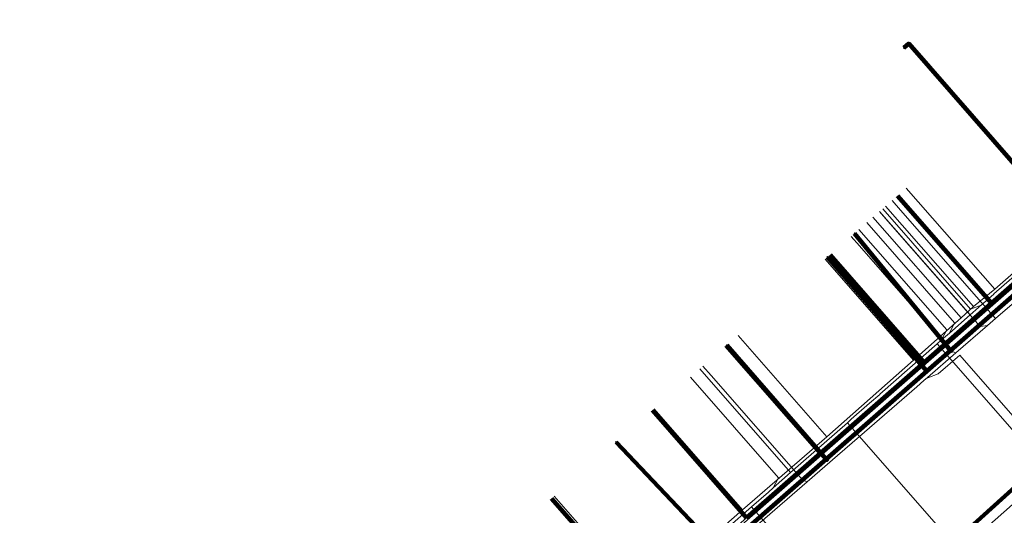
# Model space of a CAD drawing. Extents: x 152558 to 154479, y 462974 to 463683.
# Tile 330 of 638: x 154139 to 154186, y 463126 to 463149. Entities that reach past the tile are written whole.
import ezdxf
from ezdxf.lldxf.tags import DXFTag

# ---------------------------------------------------------------- set-up
doc = ezdxf.new("R2010")
doc.units = 0
doc.header["$LTSCALE"] = 0.2
doc.layers.get('0').update_dxf_attribs({"linetype": 'CONTINUOUS'})
for name, color, linetype, lineweight in [('B-RO-KL-DATA_COAXIAAL_17_ZIGGO BV-G', 90, 'KL-DATA-N', 18), ('B-RO-KL-DATA_COAXIAAL_7_ZIGGO BV-G', 90, 'KL-DATA-N', 18), ('B-RO-KL-DATA_HULPSTUK_KPN BV-S', 90, 'CONTINUOUS', 25), ('B-RO-KL-DATA_KABELBED_KPN BV-G', 90, 'CONTINUOUS', 100), ('B-RO-KL-DATA_KABELBED_ZIGGO BV-G', 90, 'CONTINUOUS', 100), ('B-RO-KL-DATA_REGGEFIBER OPERATOR BV-G', 90, 'KL-DATA-N', 18), ('B-RO-KL-DATA_STEDIN NETBEHEER BV-G', 90, 'KL-DATA-N', 18), ('B-RO-KL-ET_LS_400 V_STEDIN NETBEHEER BV-G', 190, 'KL-LS-N', 18), ('B-RO-KL-ET_MS_10 KV_STEDIN NETBEHEER BV-G', 130, 'KL-MS-N', 18), ('B-RO-KL-GAS_LD_KOPER_22_0.1 BAR_STEDIN NETBEHEER BV-G', 50, 'KL-GAS-LD-N', 18), ('B-RO-KL-GAS_LD_PVC_110_0.1 BAR_STEDIN NETBEHEER BV-G', 50, 'KL-GAS-LD-N', 18), ('B-RO-KL-GAS_LD_STAAL_34_0.1 BAR_STEDIN NETBEHEER BV-G', 50, 'KL-GAS-LD-N', 18), ('B-RO-KL-WATER_100_VITENS-G', 170, 'KL-WATER-N', 18), ('B-RO-KL-WATER_HULPSTUK_VITENS-S', 170, 'CONTINUOUS', 25)]:
    doc.layers.add(name, color=color, linetype=linetype, lineweight=lineweight)
doc.styles.add('NLCS-ISO', font='NLCS-ISO.ttf')
tags = doc.linetypes.add('KL-DATA-N', pattern='A,4,-1,[101,NLCS.SHX,S=0.5,R=0,X=0,Y=0],-1,4,-1,["D",Standard,S=1,R=0,X=-0.25,Y=-0.5],-1.5', length=12.5).pattern_tags.tags
tags[18] = DXFTag(74, 10)
tags = doc.linetypes.add('KL-GAS-LD-N', pattern='A,4,-1,[69,NLCS.SHX,S=0.5,R=0,X=0,Y=0],-1,4,-1,["L",Standard,S=1,R=0,X=0.25,Y=-0.5],-2', length=13).pattern_tags.tags
tags[18] = DXFTag(74, 10)
tags = doc.linetypes.add('KL-LS-N', pattern='A,4,-1,[103,NLCS.SHX,S=0.75,R=0,X=0,Y=0],-1,4,-1,["L",Standard,S=1,R=0,X=0,Y=-0.5],-2', length=13).pattern_tags.tags
tags[18] = DXFTag(74, 10)
tags = doc.linetypes.add('KL-MS-N', pattern='A,4,-1,[103,NLCS.SHX,S=0.75,R=0,X=0,Y=0],-1,4,-1,["M",Standard,S=1,R=0,X=0,Y=-0.5],-2', length=13).pattern_tags.tags
tags[18] = DXFTag(74, 10)
doc.linetypes.add('KL-WATER-N', pattern='A,7,-0.5,[168,NLCS.SHX,S=0.75,R=0,X=0.75,Y=0],-2', length=9.5)

# ---------------------------------------------------------------- blocks, each defined once
blk = doc.blocks.new('SKL-WTB_HULP_OVERIG-SO')
at = {"color": 0, "linetype": 'ByBlock', "lineweight": 18}
for points in [[(-0.14, 0.14), (0.14, -0.14)], [(0.14, 0.14), (-0.14, -0.14)]]:
    blk.add_lwpolyline(points, dxfattribs=at)
at = {"color": 0, "linetype": 'ByBlock', "lineweight": 18, "style": 'NLCS-ISO', "flags": 1}
for tag, p in [('TYPE', (1.5, 0)), ('OMSCHRIJVING', (1.5, -3)), ('LABEL', (1.5, -1.5))]:
    blk.add_attdef(tag, p, '', height=1, dxfattribs=at)
blk = doc.blocks.new('SKL-WTB_HULP_MOF-SO')
at = {"linetype": 'ByBlock', "lineweight": 18}
h = blk.add_hatch(color=0, dxfattribs=at)
h.dxf.hatch_style = 1
h.paths.add_polyline_path([(-0.5625, 0, 1), (0.5625, 0, 1)])
at = {"color": 0, "linetype": 'ByBlock', "lineweight": 18}
blk.add_circle((0, 0), 0.5625, dxfattribs=at)
at = {"color": 0, "linetype": 'ByBlock', "lineweight": 18, "style": 'NLCS-ISO', "flags": 1}
for tag, p in [('TYPE', (1.5, 0)), ('OMSCHRIJVING', (1.5, -3)), ('LABEL', (1.5, -1.5))]:
    blk.add_attdef(tag, p, '', height=1, dxfattribs=at)

msp = doc.modelspace()

# ---------------------------------------------------------------- linework, layer by layer
at = {"layer": 'B-RO-KL-DATA_COAXIAAL_17_ZIGGO BV-G', "flags": 128}
msp.add_lwpolyline([(154121.26, 463222.009), (154121.106, 463221.509), (154150.199, 463212.546), (154153.596, 463211.051), (154161.467, 463207.586), (154164.12, 463206.418), (154169.522, 463204.041), (154175.378, 463201.463), (154180.961, 463199.005), (154184.445, 463197.472), (154184.454, 463197.468), (154191.537, 463194.368), (154189.227, 463189.119), (154187.05, 463178.844), (154185.691, 463177.311), (154187.53, 463175.68), (154189.663, 463173.789), (154196.495, 463167.73), (154200.989, 463163.745), (154206.18, 463159.141), (154205.972, 463153.988), (154200.647, 463149.327), (154185.032, 463135.66), (154181.821, 463132.849), (154176.883, 463128.527), (154173.367, 463125.45), (154168.564, 463121.246), (154165.403, 463118.479), (154165.028, 463118.151), (154170.537, 463111.856), (154170.866, 463111.48)], dxfattribs=at)
at = {"layer": 'B-RO-KL-DATA_COAXIAAL_7_ZIGGO BV-G', "flags": 128}
for points in [[(154170.866, 463111.48), (154170.537, 463111.856), (154165.028, 463118.151), (154165.403, 463118.479), (154168.564, 463121.246), (154173.367, 463125.45), (154176.883, 463128.527), (154181.821, 463132.849), (154185.032, 463135.66), (154180.551, 463140.781)], [(154170.866, 463111.48), (154170.537, 463111.856), (154165.028, 463118.151), (154165.403, 463118.479), (154168.564, 463121.246), (154173.367, 463125.45), (154176.883, 463128.527), (154181.821, 463132.849), (154185.032, 463135.66), (154180.551, 463140.781)], [(154170.866, 463111.48), (154170.537, 463111.856), (154165.028, 463118.151), (154165.403, 463118.479), (154168.564, 463121.246), (154173.367, 463125.45), (154176.883, 463128.527), (154181.821, 463132.849), (154177.342, 463137.966)], [(154170.866, 463111.48), (154170.537, 463111.856), (154165.028, 463118.151), (154165.403, 463118.479), (154168.564, 463121.246), (154173.367, 463125.45), (154176.883, 463128.527), (154181.821, 463132.849), (154177.342, 463137.966)], [(154170.866, 463111.48), (154170.537, 463111.856), (154165.028, 463118.151), (154165.403, 463118.479), (154168.564, 463121.246), (154173.367, 463125.45), (154176.883, 463128.527), (154172.402, 463133.648)], [(154170.866, 463111.48), (154170.537, 463111.856), (154165.028, 463118.151), (154165.403, 463118.479), (154168.564, 463121.246), (154173.367, 463125.45), (154168.886, 463130.571)], [(154170.866, 463111.48), (154170.537, 463111.856), (154165.028, 463118.151), (154165.403, 463118.479), (154168.564, 463121.246), (154164.083, 463126.367)]]:
    msp.add_lwpolyline(points, dxfattribs=at)
at = {"layer": 'B-RO-KL-DATA_KABELBED_KPN BV-G', "flags": 128}
for points in [[(154229.487, 463164.391), (154228.029, 463163.105), (154212.956, 463149.813), (154210.713, 463149.12), (154177.431, 463119.034)], [(154189.185, 463138.763), (154189.183, 463138.765), (154181.085, 463148.019), (154180.859, 463147.821)], [(154183.078, 463133.417), (154178.509, 463138.987)], [(154138.519, 463082.239), (154139.645, 463086.203), (154140.92, 463090.689), (154141.343, 463092.18), (154141.359, 463092.228), (154142.378, 463095.256), (154143.294, 463096.942), (154144.332, 463098.557), (154144.549, 463098.864), (154145.271, 463099.823), (154146.035, 463100.747), (154147.271, 463102.077), (154148.023, 463102.736), (154155.905, 463109.634), (154159.818, 463113.059), (154160.569, 463113.717), (154166.056, 463118.519), (154166.513, 463118.919), (154167.486, 463119.771), (154172.117, 463123.824), (154177.159, 463128.237), (154181.954, 463132.434), (154183.078, 463133.417), (154188.959, 463138.565)], [(154183.078, 463133.417), (154181.954, 463132.434), (154177.211, 463137.851)], [(154177.159, 463128.237), (154172.421, 463133.659)], [(154172.117, 463123.824), (154167.154, 463129.049)]]:
    msp.add_lwpolyline(points, dxfattribs=at)
at = {"layer": 'B-RO-KL-DATA_KABELBED_ZIGGO BV-G', "flags": 128}
for points in [[(154200.647, 463149.327), (154185.032, 463135.66)], [(154185.032, 463135.66), (154180.551, 463140.781)], [(154181.821, 463132.849), (154177.342, 463137.966)], [(154185.032, 463135.66), (154181.821, 463132.849)], [(154176.883, 463128.527), (154172.402, 463133.648)], [(154181.821, 463132.849), (154176.883, 463128.527)], [(154173.367, 463125.45), (154168.886, 463130.571)], [(154176.883, 463128.527), (154173.367, 463125.45)], [(154168.564, 463121.246), (154164.083, 463126.367)]]:
    msp.add_lwpolyline(points, dxfattribs=at)
at = {"layer": 'B-RO-KL-DATA_REGGEFIBER OPERATOR BV-G', "flags": 128}
for points in [[(154130.599, 463054.21), (154131.967, 463059.239), (154135.958, 463072.991), (154137.175, 463076.891), (154139.12, 463083.62), (154139.569, 463085.286), (154141.527, 463091.549), (154141.569, 463091.682), (154141.612, 463091.816), (154141.95, 463093.11), (154144.157, 463098.444), (154145.073, 463099.614), (154145.864, 463100.822), (154149.096, 463104.478), (154149.91, 463105.453), (154152.124, 463107.312), (154155.339, 463110.114), (154160.502, 463114.689), (154164.808, 463118.442), (154168.431, 463121.654), (154173.173, 463125.828), (154177.187, 463129.31), (154181.313, 463132.952), (154183.576, 463134.96), (154184.161, 463135.506), (154185.18, 463136.326), (154203.689, 463152.534), (154207.398, 463155.851)], [(154185.18, 463136.326), (154203.689, 463152.534), (154207.398, 463155.851)], [(154180.968, 463141.139), (154185.18, 463136.326)], [(154179.984, 463140.279), (154184.161, 463135.506)], [(154179.383, 463139.752), (154183.576, 463134.96)], [(154177.106, 463137.759), (154181.313, 463132.952)], [(154184.161, 463135.506), (154185.18, 463136.326)], [(154183.576, 463134.96), (154184.161, 463135.506)], [(154181.313, 463132.952), (154183.576, 463134.96)], [(154172.965, 463134.134), (154177.187, 463129.31)], [(154177.187, 463129.31), (154181.313, 463132.952)], [(154168.966, 463130.635), (154173.173, 463125.828)], [(154173.173, 463125.828), (154177.187, 463129.31)], [(154164.212, 463126.474), (154168.431, 463121.654)], [(154168.431, 463121.654), (154173.173, 463125.828)]]:
    msp.add_lwpolyline(points, dxfattribs=at)
at = {"layer": 'B-RO-KL-DATA_STEDIN NETBEHEER BV-G', "flags": 128}
msp.add_lwpolyline([(154242.874, 463274.277), (154242.835, 463274.243), (154242.034, 463274.806), (154240.615, 463273.551), (154234.417, 463268.683), (154243.771, 463257.324), (154250.135, 463250), (154259.586, 463238.553), (154276.453, 463218.748), (154275.309, 463214.458), (154257.641, 463199.341), (154234.666, 463179.355), (154204.969, 463153.634), (154200.123, 463149.042), (154188.763, 463138.792), (154147.074, 463102.304), (154146.027, 463101.324), (154144.944, 463100.207), (154144.186, 463099.242), (154143.409, 463098.074), (154142.831, 463097.058), (154142.417, 463096.035), (154137.673, 463080.848)], dxfattribs=at)
at = {"layer": 'B-RO-KL-ET_LS_400 V_STEDIN NETBEHEER BV-G', "flags": 128}
for points in [[(154180.297, 463140.552), (154180.694, 463140.098)], [(154145.93, 463075.321), (154145.809, 463075.355), (154144.85, 463071.42), (154135.626, 463074.036), (154136.341, 463076.64), (154136.661, 463077.815), (154137.258, 463080.005), (154137.821, 463081.803), (154138.269, 463083.234), (154138.655, 463084.476), (154139.046, 463085.854), (154140.328, 463090.377), (154140.778, 463091.965), (154140.996, 463092.735), (154141.367, 463094.046), (154142.213, 463096.04), (154142.794, 463097.157), (154143.525, 463098.386), (154144.196, 463099.244), (154144.31, 463099.373), (154144.636, 463099.744), (154145.396, 463100.309), (154147.47, 463101.852), (154149.566, 463103.75), (154151.55, 463105.547), (154152.707, 463106.595), (154154.79, 463108.482), (154156.284, 463109.783), (154158.908, 463112.067), (154160.54, 463113.488), (154165.365, 463117.69), (154167.756, 463119.771), (154169.126, 463120.964), (154170.682, 463122.319), (154173.382, 463124.67), (154174.003, 463125.211), (154176.246, 463127.163), (154177.693, 463128.421), (154178.736, 463129.324), (154181.465, 463131.684), (154181.805, 463131.979), (154181.983, 463132.133), (154183.325, 463133.294), (154184.839, 463134.604), (154185.217, 463134.931), (154186.567, 463136.099), (154186.798, 463136.299), (154187.868, 463137.225), (154191.419, 463140.303)], [(154180.694, 463140.098), (154185.217, 463134.931)], [(154179.695, 463140.025), (154180.09, 463139.573)], [(154180.09, 463139.573), (154184.48, 463134.558), (154184.839, 463134.604)], [(154178.34, 463138.839), (154178.735, 463138.388)], [(154178.735, 463138.388), (154183.118, 463133.379), (154183.325, 463133.294)], [(154189.452, 463126.397), (154183.513, 463133.193), (154182.493, 463132.309), (154181.996, 463132.118), (154181.983, 463132.133)], [(154171.292, 463132.671), (154171.688, 463132.22)], [(154171.688, 463132.22), (154176.039, 463127.248), (154176.246, 463127.163)], [(154184.828, 463122.355), (154178.736, 463129.324)]]:
    msp.add_lwpolyline(points, dxfattribs=at)
at = {"layer": 'B-RO-KL-ET_MS_10 KV_STEDIN NETBEHEER BV-G', "flags": 128}
msp.add_lwpolyline([(154247.68, 463254.021), (154261.232, 463238.018), (154275.806, 463220.418), (154276.127, 463219.813), (154276.389, 463219.017), (154276.513, 463218.293), (154276.482, 463217.511), (154276.374, 463216.859), (154276.189, 463216.237), (154275.926, 463215.701), (154275.509, 463215.035), (154275.17, 463214.659), (154274.894, 463214.419), (154280.251, 463208.055), (154232.044, 463166.243), (154211.306, 463148.443), (154167.612, 463109.805), (154158.537, 463100.791), (154155.041, 463097.794), (154154.237, 463097.249), (154153.612, 463096.778), (154153.002, 463096.279), (154152.276, 463095.591), (154151.566, 463094.831), (154150.979, 463094.143), (154150.511, 463093.518), (154146.808, 463080.295)], dxfattribs=at)
at = {"layer": 'B-RO-KL-GAS_LD_KOPER_22_0.1 BAR_STEDIN NETBEHEER BV-G', "flags": 128}
msp.add_lwpolyline([(154184.828, 463122.355), (154178.166, 463129.976)], dxfattribs=at)
at = {"layer": 'B-RO-KL-GAS_LD_PVC_110_0.1 BAR_STEDIN NETBEHEER BV-G', "flags": 128}
msp.add_lwpolyline([(154145.639, 463101.42), (154147.73, 463103.334), (154150.272, 463105.568), (154150.872, 463106.095), (154152.513, 463107.538), (154156.831, 463111.333), (154157.466, 463111.891), (154158.445, 463112.749), (154160.225, 463114.302), (154164.989, 463118.456), (154166.233, 463119.54), (154167.557, 463120.695), (154167.59, 463120.724), (154168.451, 463121.475), (154169.382, 463122.286), (154170.552, 463123.306), (154172.443, 463124.955), (154173.604, 463125.971), (154174.403, 463126.672), (154174.637, 463126.878), (154175.461, 463127.601), (154178.166, 463129.976), (154178.352, 463130.14), (154179.216, 463130.899), (154179.703, 463131.326), (154179.706, 463131.329), (154182.444, 463133.733), (154182.65, 463133.914), (154183.026, 463134.245), (154184.003, 463135.103), (154184.412, 463135.462), (154184.472, 463135.515), (154184.529, 463135.565), (154185.138, 463136.1), (154185.142, 463136.103), (154187.089, 463137.813), (154190.481, 463140.777), (154191.794, 463141.917), (154195.333, 463144.988), (154196.234, 463145.77), (154199.24, 463148.378), (154200.848, 463149.774), (154204.417, 463152.858), (154205.355, 463153.666), (154207.958, 463155.908), (154209.969, 463157.64)], dxfattribs=at)
at = {"layer": 'B-RO-KL-GAS_LD_STAAL_34_0.1 BAR_STEDIN NETBEHEER BV-G', "flags": 128}
for points in [[(154179.845, 463140.156), (154184.022, 463135.385), (154184.529, 463135.565)], [(154179.695, 463140.025), (154184.003, 463135.103)], [(154178.716, 463139.168), (154182.894, 463134.395), (154182.65, 463133.914)], [(154179.093, 463139.498), (154183.27, 463134.725), (154183.026, 463134.245)], [(154189.114, 463126.101), (154182.444, 463133.733)], [(154170.691, 463132.144), (154174.881, 463127.357), (154174.637, 463126.878)], [(154171.142, 463132.539), (154175.461, 463127.601)], [(154180.257, 463118.36), (154173.604, 463125.971)]]:
    msp.add_lwpolyline(points, dxfattribs=at)
at = {"layer": 'B-RO-KL-WATER_100_VITENS-G', "flags": 128}
msp.add_lwpolyline([(154161.737, 463114.738), (154165.273, 463117.833), (154166.899, 463119.256), (154169.025, 463121.117), (154172.208, 463123.903), (154173.272, 463124.834), (154176.526, 463127.682), (154177.59, 463128.613), (154181.269, 463131.833), (154181.342, 463131.897), (154181.696, 463132.207), (154186.082, 463136.046), (154186.439, 463136.358), (154186.651, 463136.544), (154189.834, 463139.33), (154194.647, 463143.543), (154198.895, 463147.261), (154200.81, 463148.937), (154201.659, 463149.68), (154202.79, 463150.67), (154203.003, 463150.857), (154204.203, 463151.908), (154206.665, 463154.062), (154209.985, 463156.968)], dxfattribs=at)

# ---------------------------------------------------------------- block references
at = {"layer": 'B-RO-KL-DATA_HULPSTUK_KPN BV-S', "xscale": 0.2, "yscale": 0.2, "zscale": 0.2}
for name, p in [('SKL-WTB_HULP_OVERIG-SO', (154180.859, 463147.821)), ('SKL-WTB_HULP_OVERIG-SO', (154178.509, 463138.987)), ('SKL-WTB_HULP_OVERIG-SO', (154177.211, 463137.851)), ('SKL-WTB_HULP_OVERIG-SO', (154172.421, 463133.659)), ('SKL-WTB_HULP_MOF-SO', (154183.078, 463133.417)), ('SKL-WTB_HULP_OVERIG-SO', (154183.078, 463133.417)), ('SKL-WTB_HULP_OVERIG-SO', (154183.078, 463133.417)), ('SKL-WTB_HULP_OVERIG-SO', (154167.154, 463129.049)), ('SKL-WTB_HULP_MOF-SO', (154177.159, 463128.237)), ('SKL-WTB_HULP_OVERIG-SO', (154177.159, 463128.237))]:
    msp.add_blockref(name, p, dxfattribs=at)
at = {"layer": 'B-RO-KL-WATER_HULPSTUK_VITENS-S', "xscale": 0.2, "yscale": 0.2, "zscale": 0.2}
for p in [(154181.696, 463132.207), (154181.269, 463131.833), (154181.342, 463131.897), (154177.59, 463128.613), (154176.526, 463127.682)]:
    msp.add_blockref('SKL-WTB_HULP_OVERIG-SO', p, dxfattribs=at)

doc.saveas('drawing.dxf')
